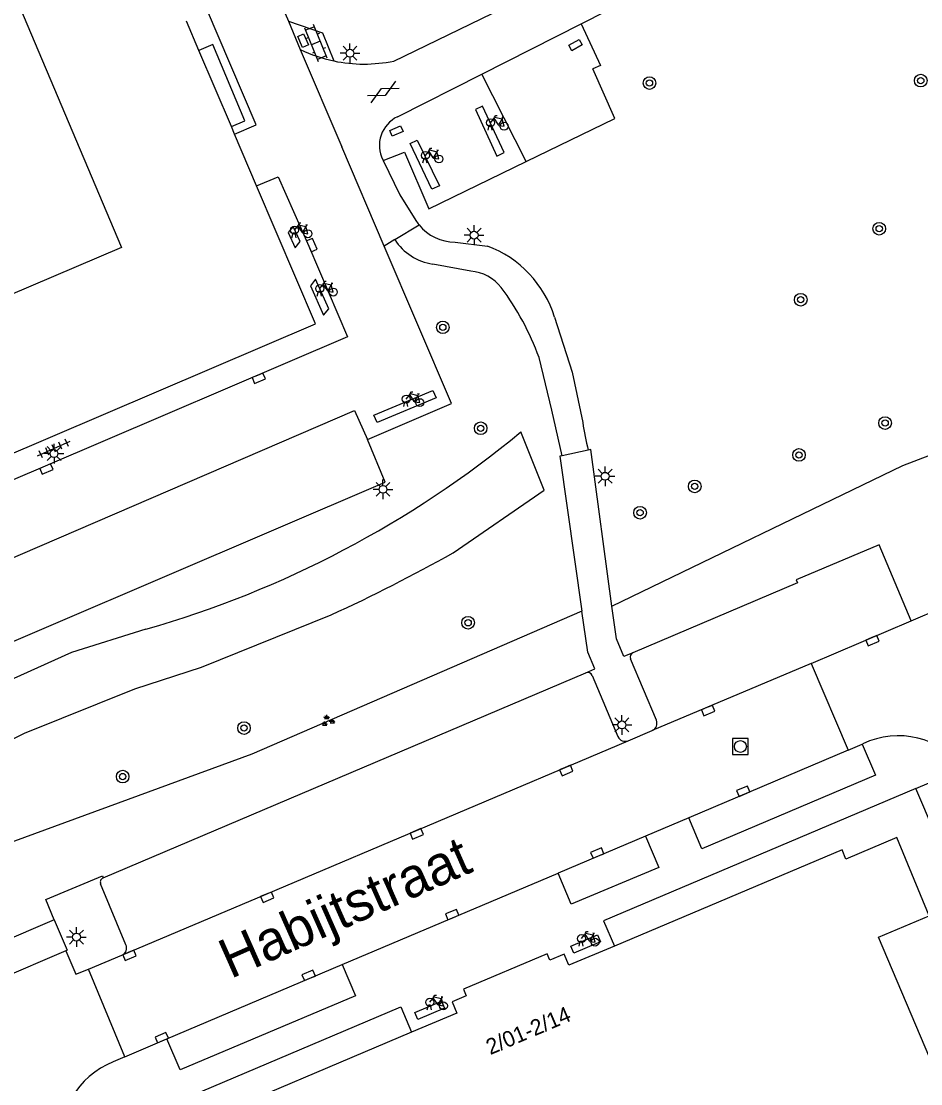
# Model space of a CAD drawing. Extents: x 136000 to 138005, y 398500 to 400500.
# Drawn here: x 137639.2 to 137696.2, y 399707.5 to 399774.9 of the extents above; entities that cross this region are included whole.
import ezdxf

# ---------------------------------------------------------------- set-up
doc = ezdxf.new("R2010")
doc.units = 0
for name, color, linetype in [('gg-anno-huisnummerreeks BGT', 7, 'Continuous'), ('gg-anno-openbare ruimte label', 7, 'Continuous'), ('gg-bbg-bordes', 7, 'Continuous'), ('gg-bbg-hoofdgebouw', 7, 'Continuous'), ('gg-knt-verharding', 7, 'Continuous'), ('gg-knt-verharding nz', 7, 'Continuous'), ('gt-grn-groengrens', 7, 'Continuous'), ('gt-grn-groengrens NZ', 7, 'Continuous'), ('gt-grn-weggrens', 7, 'Continuous'), ('gt-symb-boom', 7, 'Continuous'), ('gt-symb-fietsenrek', 7, 'Continuous'), ('gt-symb-gesloten verharding', 7, 'Continuous'), ('gt-symb-groenvak', 7, 'Continuous'), ('gt-symb-klinker verharding', 7, 'Continuous'), ('gt-symb-kolk', 7, 'Continuous'), ('gt-symb-kolk center center', 7, 'Continuous'), ('gt-symb-lichtmast', 7, 'Continuous'), ('gt-symb-rioolschacht', 7, 'Continuous'), ('gt-symb-tegel verharding', 7, 'Continuous')]:
    doc.layers.add(name, color=color, linetype=linetype)

# ---------------------------------------------------------------- blocks, each defined once
blk = doc.blocks.new('gt0-GESVH1')
at = {"layer": 'gt-symb-gesloten verharding'}
for p, q in [((-0.992, -0.261), (0.008, 0.239)), ((0.008, -0.261), (-0.992, 0.239)), ((0.008, 0.239), (1.008, -0.261)), ((1.008, 0.239), (0.008, -0.261))]:
    blk.add_line(p, q, dxfattribs=at)
blk = doc.blocks.new('gt0-LMAST')
at = {"layer": 'gt-symb-lichtmast'}
for p, q in [((-0.182, 0.173), (-0.447, 0.438)), ((-0.005, 0.246), (-0.005, 0.621)), ((0.172, 0.173), (0.437, 0.438)), ((-0.255, -0.004), (-0.63, -0.004)), ((-0.182, -0.181), (-0.447, -0.446)), ((-0.005, -0.254), (-0.005, -0.629)), ((0.437, -0.446), (0.172, -0.181)), ((0.245, -0.004), (0.62, -0.004))]:
    blk.add_line(p, q, dxfattribs=at)
blk.add_circle((-0.005, -0.004), 0.25, dxfattribs=at)
blk = doc.blocks.new('gt0-KL1')
at = {"layer": 'gt-symb-klinker verharding'}
for p, q in [((-1.15, 0.3), (1.15, 0.3)), ((-1, -0.3), (-1, 0.3)), ((-0.5, 0.3), (-0.5, 0.45)), ((0, -0.3), (0, 0.3)), ((0.5, 0.3), (0.5, 0.45)), ((1, -0.3), (1, 0.3)), ((-1.15, -0.3), (1.15, -0.3)), ((-0.5, -0.45), (-0.5, -0.3)), ((0.5, -0.45), (0.5, -0.3))]:
    blk.add_line(p, q, dxfattribs=at)
blk = doc.blocks.new('gt0-KOLKCC')
at = {"layer": 'gt-symb-kolk center center'}
blk.add_lwpolyline([(-0.375, 0.2), (0.375, 0.2), (0.375, -0.2), (-0.375, -0.2)], close=True, dxfattribs=at)
blk = doc.blocks.new('gt0-BOOM')
at = {"layer": 'gt-symb-boom'}
for radius in [0.4, 0.2]:
    blk.add_circle((0, 0), radius, dxfattribs=at)
blk = doc.blocks.new('gt0-FREK')
at = {"layer": 'gt-symb-fietsenrek'}
for p, q in [((0.259, 0.762), (0.294, 0.823)), ((0.54, 0.335), (0.259, 0.762)), ((0.294, 0.823), (0.767, 0.714)), ((0.767, 0.714), (0.54, 0.335)), ((0.757, 0.841), (0.866, 0.816)), ((0.767, 0.714), (0.84, 0.822)), ((0.895, 0.252), (0.767, 0.714))]:
    blk.add_line(p, q, dxfattribs=at)
for points in [[(0.036, 0.476), (0.228, 0.708), (0.259, 0.762)], [(0.294, 0.823), (0.36, 0.937), (0.452, 0.935)], [(-0.124, 0), (-0.047, 0.312), (0.053, 0.312), (0.12, 0)], [(0.54, 0.335), (0.555, 0.305), (0.895, 0.252)]]:
    blk.add_lwpolyline(points, dxfattribs=at)
for centre in [(0.036, 0.476), (0.895, 0.252)]:
    blk.add_circle(centre, 0.252, dxfattribs=at)
blk = doc.blocks.new('gt0-KOLK')
at = {"layer": 'gt-symb-kolk'}
blk.add_lwpolyline([(0, 0), (0.375, 0), (0.375, 0.4), (-0.375, 0.4), (-0.375, 0), (0, 0)], dxfattribs=at)
blk = doc.blocks.new('gt0-TEG1')
at = {"layer": 'gt-symb-tegel verharding'}
for p, q in [((-1.125, 0), (1.125, 0)), ((-0.9, -0.25), (-0.9, 0.25)), ((-0.45, -0.25), (-0.45, 0.25)), ((0, -0.25), (0, 0.25)), ((0.45, -0.25), (0.45, 0.25)), ((0.9, -0.25), (0.9, 0.25))]:
    blk.add_line(p, q, dxfattribs=at)
blk = doc.blocks.new('gt0-GRVAK')
at = {"layer": 'gt-symb-groenvak'}
for p, q in [((-0.11, 0.189), (-0.228, 0.24)), ((-0.182, 0.153), (0.088, 0.153)), ((-0.091, 0.211), (-0.156, 0.322)), ((-0.047, 0.214), (-0.047, 0.393)), ((-0.004, 0.211), (0.061, 0.322)), ((0.015, 0.189), (0.133, 0.24)), ((0.262, -0.052), (0.197, 0.059)), ((0.305, -0.049), (0.305, 0.13)), ((0.349, -0.052), (0.414, 0.059)), ((-0.245, -0.228), (-0.363, -0.177)), ((-0.318, -0.264), (-0.047, -0.264)), ((-0.226, -0.206), (-0.291, -0.095)), ((-0.183, -0.203), (-0.183, -0.024)), ((-0.139, -0.206), (-0.074, -0.095)), ((-0.12, -0.228), (-0.002, -0.177)), ((0.243, -0.074), (0.125, -0.023)), ((0.17, -0.11), (0.441, -0.11)), ((0.368, -0.074), (0.486, -0.023))]:
    blk.add_line(p, q, dxfattribs=at)
blk = doc.blocks.new('gt0-RS')
at = {"layer": 'gt-symb-rioolschacht'}
blk.add_lwpolyline([(-0.5, -0.5), (0.5, -0.5), (0.5, 0.5), (-0.5, 0.5)], close=True, dxfattribs=at)
blk.add_circle((0, 0), 0.375, dxfattribs=at)

msp = doc.modelspace()

# ---------------------------------------------------------------- linework, layer by layer
at = {"layer": 'gg-bbg-bordes'}
msp.add_lwpolyline([(137652.491, 399768.205), (137653.351, 399768.577), (137651.312, 399773.414), (137650.437, 399773.022)], dxfattribs=at)
at = {"layer": 'gg-bbg-hoofdgebouw'}
for p, q in [((137650.437, 399773.022), (137649.643, 399774.883)), ((137652.491, 399768.205), (137650.437, 399773.022)), ((137652.698, 399767.72), (137652.491, 399768.205)), ((137654.092, 399764.45), (137652.698, 399767.72))]:
    msp.add_line(p, q, dxfattribs=at)
for points in [[(137633.578, 399788.761), (137645.539, 399760.537), (137626.993, 399752.63)], [(137621.013, 399739.966), (137657.824, 399755.697), (137654.092, 399764.45)], [(137667.454, 399693.411), (137697.919, 399706.374), (137693.48, 399716.825), (137696.706, 399718.188), (137694.641, 399723.147), (137691.425, 399721.783), (137691.178, 399722.368), (137676.755, 399716.268)], [(137676.755, 399716.268), (137673.869, 399715.047), (137673.58, 399715.752), (137672.674, 399715.368), (137672.502, 399715.774), (137667.2, 399713.526), (137667.371, 399713.122), (137666.469, 399712.732), (137666.777, 399712.021), (137663.905, 399710.804)], [(137663.905, 399710.804), (137649.486, 399704.692), (137651.629, 399699.637), (137649.858, 399698.887), (137654.518, 399687.907)]]:
    msp.add_lwpolyline(points, dxfattribs=at)
at = {"layer": 'gg-knt-verharding'}
for p, q in [((137644.008, 399803.509), (137656.102, 399774.877)), ((137662.776, 399772.358), (137711.137, 399795.786)), ((137674.653, 399774.717), (137680.803, 399777.861)), ((137656.102, 399774.877), (137656.858, 399773.085)), ((137668.367, 399771.535), (137674.653, 399774.717)), ((137656.858, 399773.085), (137659.488, 399766.925)), ((137663.011, 399768.824), (137668.367, 399771.535)), ((137662.171, 399760.628), (137659.488, 399766.925)), ((137662.105, 399766.052), (137663.46, 399766.575)), ((137662.083, 399766.098), (137662.105, 399766.052)), ((137662.851, 399761.044), (137662.171, 399760.628)), ((137666.66, 399760.888), (137668.709, 399760.628)), ((137666.435, 399750.654), (137662.171, 399760.628)), ((137667.663, 399759.038), (137665.251, 399759.492)), ((137661.119, 399748.372), (137666.435, 399750.654)), ((137675.089, 399747.697), (137673.437, 399747.342)), ((137689.23, 399734.186), (137695.564, 399736.888)), ((137679.413, 399730.583), (137677.769, 399734.478)), ((137689.23, 399734.186), (137691.573, 399728.689)), ((137644.37, 399720.599), (137674.947, 399733.589)), ((137675.339, 399733.416), (137676.974, 399729.54)), ((137677.63, 399729.283), (137679.148, 399729.922)), ((137691.573, 399728.689), (137681.467, 399724.401)), ((137691.573, 399728.689), (137692.449, 399729.068)), ((137692.449, 399729.068), (137692.5, 399729.09)), ((137681.467, 399724.401), (137678.721, 399723.237)), ((137678.721, 399723.237), (137673.184, 399720.889)), ((137659.511, 399715.091), (137673.184, 399720.889)), ((137645.807, 399716.348), (137644.209, 399720.219)), ((137641.26, 399717.94), (137630.456, 399713.297)), ((137642.009, 399715.971), (137625.522, 399708.914)), ((137643.436, 399714.794), (137645.559, 399715.694)), ((137648.407, 399710.387), (137659.511, 399715.091)), ((137645.74, 399709.252), (137643.436, 399714.794)), ((137645.74, 399709.252), (137648.407, 399710.387)), ((137645.74, 399709.252), (137645.01, 399708.932))]:
    msp.add_line(p, q, dxfattribs=at)
for points in [[(137652.698, 399767.72), (137654.068, 399768.306), (137639.817, 399801.733)], [(137656.102, 399774.877), (137658.27, 399774.147), (137658.979, 399772.364)], [(137674.653, 399774.717), (137675.871, 399772.085), (137675.389, 399771.865)], [(137671.175, 399765.988), (137676.789, 399768.708), (137675.389, 399771.865)], [(137663.46, 399766.575), (137664.994, 399762.993), (137671.175, 399765.988)], [(137662.105, 399766.052), (137663.168, 399763.872), (137664.182, 399762.255)], [(137672.967, 399756.136), (137674.076, 399752.64), (137674.749, 399749.442)], [(137673.437, 399747.342), (137672.8, 399750.237), (137671.982, 399753.565)], [(137625.146, 399735.059), (137627.084, 399730.625), (137662.233, 399745.671), (137661.119, 399748.372)], [(137673.437, 399747.342), (137673.302, 399747.313), (137674.696, 399737.488)], [(137676.592, 399737.816), (137675.253, 399747.732), (137675.089, 399747.697)], [(137695.564, 399736.888), (137693.525, 399741.698), (137688.269, 399739.471), (137688.35, 399739.28), (137677.93, 399734.852)], [(137695.564, 399736.888), (137699.314, 399738.491), (137700.034, 399738.863), (137702.986, 399740.678)], [(137674.947, 399733.589), (137675.521, 399733.833), (137675.066, 399734.9), (137674.696, 399737.488)], [(137677.93, 399734.852), (137677.343, 399734.616), (137676.883, 399735.744), (137676.592, 399737.816)], [(137695.848, 399726.247), (137676.075, 399717.877), (137676.755, 399716.268)], [(137707.447, 399699.4), (137707.035, 399700.352), (137706.93, 399700.306), (137695.848, 399726.247)], [(137641.26, 399717.94), (137640.736, 399719.223), (137644.316, 399720.724), (137644.37, 399720.599)], [(137641.26, 399717.94), (137642.088, 399716.004), (137642.009, 399715.971)], [(137642.009, 399715.971), (137642.646, 399714.477), (137643.436, 399714.794)], [(137645.647, 399704.954), (137663.22, 399712.422), (137663.905, 399710.804)]]:
    msp.add_lwpolyline(points, dxfattribs=at)
for centre, radius, start, end in [((137660.905, 399781.51), 9.346, 244.3421, 258.10862), ((137660.892, 399781.505), 9.339, 258.18037, 281.63856), ((137663.876, 399767.009), 2.011, 115.47011, 206.93012), ((137666.773, 399763.881), 3.059, 212.10268, 218.46234), ((137666.651, 399763.803), 2.915, 218.76123, 270.17572), ((137665.737, 399762.875), 3.418, 212.39362, 261.82757), ((137666.248, 399754.031), 7.041, 17.39478, 69.54144), ((137667.47, 399756.377), 2.668, 37.52424, 85.84938), ((137655.858, 399747.724), 17.149, 19.91489, 36.82361), ((137706.552, 399754.733), 32.24, 189.44557, 192.60545), ((137678.038, 399734.584), 0.289, 112.00668, 201.41137), ((137675.055, 399733.303), 0.306, 21.6738, 110.69992), ((137678.948, 399730.386), 0.505, 293.29438, 23.01316), ((137677.438, 399729.758), 0.512, 205.179, 292.03366), ((137694.745, 399724.404), 5.196, 37.18105, 115.5968), ((137644.472, 399720.332), 0.286, 110.88348, 203.1933), ((137645.362, 399716.143), 0.49, 293.66563, 24.80042), ((137646.985, 399703.979), 5.332, 111.74446, 187.58156)]:
    msp.add_arc(centre, radius, start, end, dxfattribs=at)
at = {"layer": 'gg-knt-verharding nz'}
for p, q in [((137671.175, 399765.988), (137668.367, 399771.535)), ((137689.23, 399734.186), (137679.148, 399729.922))]:
    msp.add_line(p, q, dxfattribs=at)
for points in [[(137668.395, 399769.497), (137667.949, 399769.279), (137669.312, 399766.337), (137669.778, 399766.569), (137668.395, 399769.497)], [(137663.823, 399767.133), (137664.265, 399767.352), (137665.677, 399764.448), (137665.187, 399764.228), (137663.823, 399767.133)], [(137654.092, 399764.45), (137655.45, 399765.026), (137657.404, 399760.615), (137659.839, 399754.882), (137640.692, 399746.685), (137627.765, 399741.17), (137621.609, 399738.562)], [(137656.528, 399760.524), (137656.854, 399760.92), (137656.411, 399761.879), (137656.085, 399761.482), (137656.528, 399760.524)], [(137658.336, 399756.259), (137658.662, 399756.654), (137657.811, 399758.535), (137657.513, 399758.114), (137658.336, 399756.259)], [(137665.261, 399751.487), (137665.465, 399751.019), (137661.72, 399749.444), (137661.513, 399749.908), (137665.261, 399751.487)], [(137625.146, 399735.059), (137660.297, 399750.21), (137661.119, 399748.372)], [(137645.559, 399715.694), (137654.685, 399719.547), (137677.63, 399729.283)], [(137692.449, 399729.068), (137693.299, 399727.102), (137682.303, 399722.429), (137681.467, 399724.401)], [(137678.721, 399723.237), (137679.563, 399721.251), (137674.014, 399718.932), (137673.184, 399720.889)], [(137674.001, 399716.262), (137675.688, 399716.979), (137675.876, 399716.537), (137674.189, 399715.82), (137674.001, 399716.262)], [(137659.511, 399715.091), (137660.345, 399713.123), (137649.237, 399708.427), (137648.407, 399710.387)], [(137664.117, 399712.059), (137665.796, 399712.774), (137665.984, 399712.332), (137664.306, 399711.617), (137664.117, 399712.059)]]:
    msp.add_lwpolyline(points, dxfattribs=at)
at = {"layer": 'gt-grn-groengrens'}
for points in [[(137676.592, 399737.816), (137695.023, 399746.715), (137704.414, 399750.319), (137727.69, 399766.668)], [(137674.696, 399737.488), (137653.79, 399728.437), (137628.13, 399719.028)]]:
    msp.add_lwpolyline(points, dxfattribs=at)
at = {"layer": 'gt-grn-groengrens NZ'}
for points in [[(137666.533, 399741.19), (137672.313, 399745.151), (137670.832, 399748.855)], [(137625.348, 399727.213), (137626.666, 399724.112), (137634.688, 399727.428), (137639.39, 399729.753), (137646.37, 399732.577), (137650.607, 399733.941), (137658.805, 399737.256)], [(137647.073, 399736.344), (137642.363, 399734.87), (137625.348, 399727.213)]]:
    msp.add_lwpolyline(points, dxfattribs=at)
for centre, radius, start, end in [((137629.006, 399799.469), 65.66, 285.97149, 309.56925), ((137614.768, 399833.319), 105.676, 294.62724, 299.33022)]:
    msp.add_arc(centre, radius, start, end, dxfattribs=at)
at = {"layer": 'gt-grn-weggrens'}
for p, q in [((137662.851, 399761.044), (137664.378, 399761.978)), ((137695.848, 399726.247), (137698.885, 399727.544))]:
    msp.add_line(p, q, dxfattribs=at)

# ---------------------------------------------------------------- block references
at = {"layer": 'gt-symb-boom'}
for p in [(137678.978, 399770.964), (137696.164, 399771.116), (137693.53, 399761.731), (137688.561, 399757.233), (137665.886, 399755.481), (137668.284, 399749.083), (137693.906, 399749.415), (137688.449, 399747.394), (137681.842, 399745.399), (137678.383, 399743.73), (137667.488, 399736.758), (137653.29, 399730.085), (137645.604, 399727.01)]:
    msp.add_blockref('gt0-BOOM', p, dxfattribs=at)
at = {"layer": 'gt-symb-fietsenrek'}
for p in [(137668.875, 399767.973), (137664.744, 399765.898), (137656.447, 399761.164), (137658.052, 399757.463), (137663.532, 399750.456), (137674.638, 399716.263), (137665.025, 399712.229)]:
    msp.add_blockref('gt0-FREK', p, dxfattribs=at)
at = {"layer": 'gt-symb-gesloten verharding', "rotation": 27.76921269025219}
msp.add_blockref('gt0-GESVH1', (137662.097, 399770.409), dxfattribs=at)
at = {"layer": 'gt-symb-groenvak'}
msp.add_blockref('gt0-GRVAK', (137658.582, 399730.528), dxfattribs=at)
at = {"layer": 'gt-symb-klinker verharding', "rotation": 112.28037103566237}
msp.add_blockref('gt0-KL1', (137657.848, 399773.494), dxfattribs=at)
at = {"layer": 'gt-symb-kolk'}
for p, rotation in [((137657.404, 399760.615), -66.98471975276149), ((137654.146, 399752.439), -156.84379428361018), ((137640.692, 399746.685), -156.8946628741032), ((137693.029, 399735.805), -157.1076311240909), ((137682.616, 399731.379), -157.1076311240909), ((137673.63, 399727.58), -157.1076311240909), ((137684.996, 399725.897), 22.953824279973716), ((137664.154, 399723.563), -157.10763112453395), ((137675.75, 399721.977), 22.953824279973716), ((137654.685, 399719.547), -157.10763112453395), ((137666.556, 399718.079), 22.953824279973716), ((137645.961, 399715.864), -157.1076311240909), ((137657.465, 399714.224), 22.953824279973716), ((137648.156, 399710.281), 22.95382428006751)]:
    msp.add_blockref('gt0-KOLK', p, dxfattribs=dict(at, rotation=rotation))
at = {"layer": 'gt-symb-kolk center center'}
for p, rotation in [((137657.033, 399773.648), 114.39920863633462), ((137674.293, 399773.373), 29.211367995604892), ((137662.95, 399767.928), -156.37016021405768)]:
    msp.add_blockref('gt0-KOLKCC', p, dxfattribs=dict(at, rotation=rotation))
at = {"layer": 'gt-symb-lichtmast'}
for p in [(137660.009, 399772.858), (137667.873, 399761.326), (137641.26, 399747.485), (137676.171, 399746.045), (137662.1, 399745.217), (137677.234, 399730.287), (137642.681, 399716.841)]:
    msp.add_blockref('gt0-LMAST', p, dxfattribs=at)
at = {"layer": 'gt-symb-rioolschacht'}
msp.add_blockref('gt0-RS', (137684.74, 399728.916), dxfattribs=at)
at = {"layer": 'gt-symb-tegel verharding', "rotation": 24.026506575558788}
msp.add_blockref('gt0-TEG1', (137641.244, 399747.801), dxfattribs=at)

# ---------------------------------------------------------------- texts
at = {"layer": 'gg-anno-huisnummerreeks BGT'}
msp.add_text('2/01-2/14', height=1, rotation=23, dxfattribs=at).set_placement((137668.89, 399709.354))
at = {"layer": 'gg-anno-openbare ruimte label'}
msp.add_text('Habijtstraat', height=2.5, rotation=23.9, dxfattribs=at).set_placement((137652.44, 399714.173))

doc.saveas('drawing.dxf')
